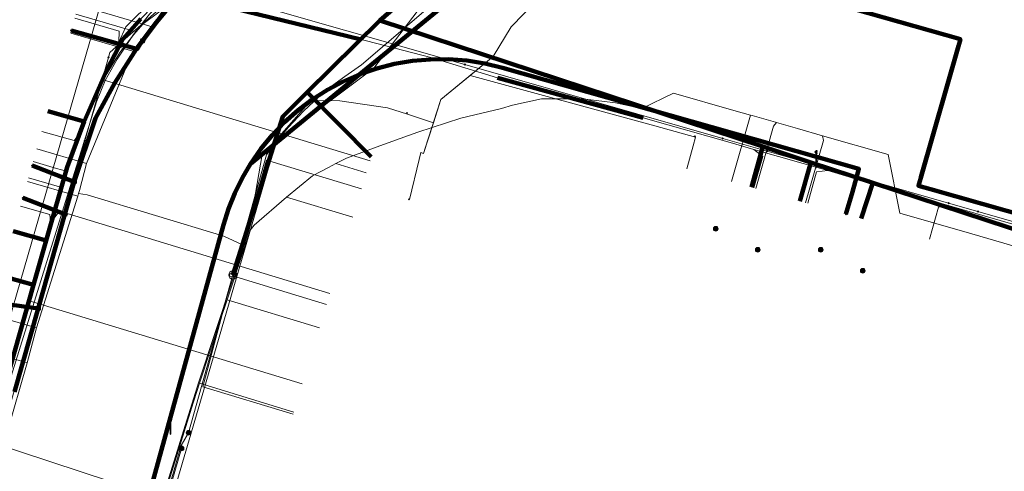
# Model space of a CAD drawing. Extents: x 152558 to 154479, y 462974 to 463683.
# Tile 328 of 638: x 154139 to 154186, y 463078 to 463100. Entities that reach past the tile are written whole.
import ezdxf
from ezdxf.lldxf.tags import DXFTag

# ---------------------------------------------------------------- set-up
doc = ezdxf.new("R2010")
doc.units = 0
doc.header["$LTSCALE"] = 0.2
doc.layers.get('0').update_dxf_attribs({"linetype": 'CONTINUOUS'})
for name, color, linetype, lineweight in [('B-RO-KL-DATA_COAXIAAL_7_ZIGGO BV-G', 90, 'KL-DATA-N', 18), ('B-RO-KL-DATA_HULPSTUK_KPN BV-S', 90, 'CONTINUOUS', 25), ('B-RO-KL-DATA_HULPSTUK_REGGEFIBER OPERATOR BV-S', 90, 'CONTINUOUS', 25), ('B-RO-KL-DATA_HULPSTUK_ZIGGO BV-S', 90, 'CONTINUOUS', 25), ('B-RO-KL-DATA_KABELBED_KPN BV-G', 90, 'CONTINUOUS', 100), ('B-RO-KL-DATA_KABELBED_ZIGGO BV-G', 90, 'CONTINUOUS', 100), ('B-RO-KL-DATA_MANTELBUIS_PVC_1.1_KPN BV-G', 90, 'CONTINUOUS', 100), ('B-RO-KL-DATA_REGGEFIBER OPERATOR BV-G', 90, 'KL-DATA-N', 18), ('B-RO-KL-DATA_STEDIN NETBEHEER BV-G', 90, 'KL-DATA-N', 18), ('B-RO-KL-ET_LS_400 V_STEDIN NETBEHEER BV-G', 190, 'KL-LS-N', 18), ('B-RO-KL-ET_LS_GEMEENTE AMERSFOORT-S', 190, 'CONTINUOUS', 25), ('B-RO-KL-ET_MS_10 KV_STEDIN NETBEHEER BV-G', 130, 'KL-MS-N', 18), ('B-RO-KL-ET_MS_HULPSTUK_STEDIN NETBEHEER BV-S', 130, 'CONTINUOUS', 25), ('B-RO-KL-GAS_LD_KOPER_28_0.1 BAR_STEDIN NETBEHEER BV-G', 50, 'KL-GAS-LD-N', 18), ('B-RO-KL-GAS_LD_MANTELBUIS_ASBESTCEMENT_180_STEDIN NETBEHEER BV-G', 50, 'CONTINUOUS', 100), ('B-RO-KL-GAS_LD_MANTELBUIS_GRIJS GIETIJZER_118_STEDIN NETBEHEER BV-G', 50, 'CONTINUOUS', 100), ('B-RO-KL-GAS_LD_PE_32_0.1 BAR_STEDIN NETBEHEER BV-G', 50, 'KL-GAS-LD-N', 18), ('B-RO-KL-GAS_LD_PVC_110_0.1 BAR_STEDIN NETBEHEER BV-G', 50, 'KL-GAS-LD-N', 18), ('B-RO-KL-GAS_LD_PVC_63_0.1 BAR_STEDIN NETBEHEER BV-G', 50, 'KL-GAS-LD-N', 18), ('B-RO-KL-WATER_100_VITENS-G', 170, 'KL-WATER-N', 18), ('B-RO-KL-WATER_HULPSTUK_VITENS-S', 170, 'CONTINUOUS', 25)]:
    doc.layers.add(name, color=color, linetype=linetype, lineweight=lineweight)
doc.styles.add('NLCS-ISO', font='NLCS-ISO.ttf')
tags = doc.linetypes.add('KL-DATA-N', pattern='A,4,-1,[101,NLCS.SHX,S=0.5,R=0,X=0,Y=0],-1,4,-1,["D",Standard,S=1,R=0,X=-0.25,Y=-0.5],-1.5', length=12.5).pattern_tags.tags
tags[18] = DXFTag(74, 10)
tags = doc.linetypes.add('KL-GAS-LD-N', pattern='A,4,-1,[69,NLCS.SHX,S=0.5,R=0,X=0,Y=0],-1,4,-1,["L",Standard,S=1,R=0,X=0.25,Y=-0.5],-2', length=13).pattern_tags.tags
tags[18] = DXFTag(74, 10)
tags = doc.linetypes.add('KL-LS-N', pattern='A,4,-1,[103,NLCS.SHX,S=0.75,R=0,X=0,Y=0],-1,4,-1,["L",Standard,S=1,R=0,X=0,Y=-0.5],-2', length=13).pattern_tags.tags
tags[18] = DXFTag(74, 10)
tags = doc.linetypes.add('KL-MS-N', pattern='A,4,-1,[103,NLCS.SHX,S=0.75,R=0,X=0,Y=0],-1,4,-1,["M",Standard,S=1,R=0,X=0,Y=-0.5],-2', length=13).pattern_tags.tags
tags[18] = DXFTag(74, 10)
doc.linetypes.add('KL-WATER-N', pattern='A,7,-0.5,[168,NLCS.SHX,S=0.75,R=0,X=0.75,Y=0],-2', length=9.5)

# ---------------------------------------------------------------- blocks, each defined once
blk = doc.blocks.new('SKL-WTB_HULP_MOF-SO')
at = {"linetype": 'ByBlock', "lineweight": 18}
h = blk.add_hatch(color=0, dxfattribs=at)
h.dxf.hatch_style = 1
h.paths.add_polyline_path([(-0.5625, 0, 1), (0.5625, 0, 1)])
at = {"color": 0, "linetype": 'ByBlock', "lineweight": 18}
blk.add_circle((0, 0), 0.5625, dxfattribs=at)
at = {"color": 0, "linetype": 'ByBlock', "lineweight": 18, "style": 'NLCS-ISO', "flags": 1}
for tag, p in [('TYPE', (1.5, 0)), ('OMSCHRIJVING', (1.5, -3)), ('LABEL', (1.5, -1.5))]:
    blk.add_attdef(tag, p, '', height=1, dxfattribs=at)
blk = doc.blocks.new('SKL-WTB_HULP_OVERLENGTE-SO')
at = {"color": 0, "linetype": 'ByBlock', "lineweight": 18}
for centre, radius in [((0, 0), 1), ((-0.42, 0), 0.417), ((0.42, 0), 0.417)]:
    blk.add_circle(centre, radius, dxfattribs=at)
at = {"color": 0, "linetype": 'ByBlock', "lineweight": 18, "style": 'NLCS-ISO', "flags": 1}
for tag, p in [('TYPE', (1.5, 0)), ('OMSCHRIJVING', (1.5, -3)), ('LABEL', (1.5, -1.5))]:
    blk.add_attdef(tag, p, '', height=1, dxfattribs=at)
blk = doc.blocks.new('SKL-WTB_HULP_OVERIG-SO')
at = {"color": 0, "linetype": 'ByBlock', "lineweight": 18}
for points in [[(-0.14, 0.14), (0.14, -0.14)], [(0.14, 0.14), (-0.14, -0.14)]]:
    blk.add_lwpolyline(points, dxfattribs=at)
at = {"color": 0, "linetype": 'ByBlock', "lineweight": 18, "style": 'NLCS-ISO', "flags": 1}
for tag, p in [('TYPE', (1.5, 0)), ('OMSCHRIJVING', (1.5, -3)), ('LABEL', (1.5, -1.5))]:
    blk.add_attdef(tag, p, '', height=1, dxfattribs=at)
blk = doc.blocks.new('SKL-ET_LS_MAST-SO')
for p, q in [((-0.05, 2.07), (0.05, 2.07)), ((-0.05, -2), (0.05, -2))]:
    blk.add_line(p, q)
for points in [[(-0.18, 1.76), (-0.22, 1.76), (-0.22, 1.84), (-0.18, 1.84), (-0.18, 1.79)], [(-0.18, 1.49), (-0.22, 1.49), (-0.22, 1.57), (-0.18, 1.57), (-0.18, 1.52)], [(-0.18, 1.79), (-0.05, 1.79)], [(-0.18, 1.76), (-0.05, 1.76)], [(-0.18, 1.52), (-0.05, 1.52)], [(-0.18, 1.49), (-0.05, 1.49)], [(-0.05, -2), (-0.05, 2.07)], [(0.05, -2), (0.05, 2.07)], [(0.18, 1.92), (0.05, 1.92)], [(0.18, 1.89), (0.05, 1.89)], [(0.18, 1.66), (0.05, 1.66)], [(0.18, 1.63), (0.05, 1.63)], [(0.18, 1.39), (0.05, 1.39)], [(0.18, 1.36), (0.05, 1.36)], [(0.18, 1.89), (0.22, 1.89), (0.22, 1.97), (0.18, 1.97), (0.18, 1.92)], [(0.18, 1.63), (0.22, 1.63), (0.22, 1.71), (0.18, 1.71), (0.18, 1.66)], [(0.18, 1.36), (0.22, 1.36), (0.22, 1.44), (0.18, 1.44), (0.18, 1.39)]]:
    blk.add_lwpolyline(points)

msp = doc.modelspace()

# ---------------------------------------------------------------- linework, layer by layer
at = {"layer": 'B-RO-KL-DATA_COAXIAAL_7_ZIGGO BV-G', "flags": 128}
for points in [[(154170.866, 463111.48), (154170.537, 463111.856), (154165.028, 463118.151), (154159.966, 463113.72), (154157.048, 463111.166), (154153.829, 463108.349), (154147.306, 463102.639), (154147.009, 463102.379), (154146.3, 463101.747), (154145.613, 463101.095), (154144.946, 463100.421), (154144.689, 463100.145), (154144.536, 463099.981), (154144.3, 463099.728), (154143.676, 463099.014), (154143.69, 463099.036), (154142.914, 463097.559), (154142.211, 463096.046), (154141.827, 463095.1), (154141.583, 463094.501), (154141.03, 463092.927), (154140.555, 463091.328), (154140.02, 463089.443), (154139.419, 463087.327), (154137.462, 463080.43), (154136.52, 463077.114), (154135.591, 463073.866), (154133.953, 463074.34)], [(154170.866, 463111.48), (154170.537, 463111.856), (154165.028, 463118.151), (154159.966, 463113.72), (154157.048, 463111.166), (154153.829, 463108.349), (154147.306, 463102.639), (154147.009, 463102.379), (154146.3, 463101.747), (154145.613, 463101.095), (154144.946, 463100.421), (154144.689, 463100.145), (154144.536, 463099.981), (154144.3, 463099.728), (154143.676, 463099.014), (154143.69, 463099.036), (154142.914, 463097.559), (154142.211, 463096.046), (154141.827, 463095.1), (154141.583, 463094.501), (154141.03, 463092.927), (154140.555, 463091.328), (154140.02, 463089.443), (154139.419, 463087.327), (154137.462, 463080.43), (154136.52, 463077.114), (154134.885, 463077.577)], [(154170.866, 463111.48), (154170.537, 463111.856), (154165.028, 463118.151), (154159.966, 463113.72), (154157.048, 463111.166), (154153.829, 463108.349), (154147.306, 463102.639), (154147.009, 463102.379), (154146.3, 463101.747), (154145.613, 463101.095), (154144.946, 463100.421), (154144.689, 463100.145), (154144.536, 463099.981), (154144.3, 463099.728), (154143.676, 463099.014), (154143.69, 463099.036), (154142.914, 463097.559), (154142.211, 463096.046), (154141.827, 463095.1), (154141.583, 463094.501), (154141.03, 463092.927), (154140.555, 463091.328), (154140.02, 463089.443), (154139.419, 463087.327), (154137.462, 463080.43), (154135.843, 463080.888)], [(154170.866, 463111.48), (154170.537, 463111.856), (154165.028, 463118.151), (154159.966, 463113.72), (154157.048, 463111.166), (154153.829, 463108.349), (154147.306, 463102.639), (154147.009, 463102.379), (154146.3, 463101.747), (154145.613, 463101.095), (154144.946, 463100.421), (154144.689, 463100.145), (154144.536, 463099.981), (154144.3, 463099.728), (154143.676, 463099.014), (154143.69, 463099.036), (154142.914, 463097.559), (154142.211, 463096.046), (154141.827, 463095.1), (154141.583, 463094.501), (154141.03, 463092.927), (154140.555, 463091.328), (154140.02, 463089.443), (154139.419, 463087.327), (154137.836, 463087.775)], [(154170.866, 463111.48), (154170.537, 463111.856), (154165.028, 463118.151), (154159.966, 463113.72), (154157.048, 463111.166), (154153.829, 463108.349), (154147.306, 463102.639), (154147.009, 463102.379), (154146.3, 463101.747), (154145.613, 463101.095), (154144.946, 463100.421), (154144.689, 463100.145), (154144.536, 463099.981), (154144.3, 463099.728), (154143.676, 463099.014), (154143.69, 463099.036), (154142.914, 463097.559), (154142.211, 463096.046), (154141.827, 463095.1), (154141.583, 463094.501), (154141.03, 463092.927), (154140.555, 463091.328), (154140.02, 463089.443), (154138.452, 463089.887)], [(154170.866, 463111.48), (154170.537, 463111.856), (154165.028, 463118.151), (154159.966, 463113.72), (154157.048, 463111.166), (154153.829, 463108.349), (154147.306, 463102.639), (154147.009, 463102.379), (154146.3, 463101.747), (154145.613, 463101.095), (154144.946, 463100.421), (154144.689, 463100.145), (154144.536, 463099.981), (154144.3, 463099.728), (154143.676, 463099.014), (154143.69, 463099.036), (154142.914, 463097.559), (154142.211, 463096.046), (154141.827, 463095.1), (154140.102, 463095.589)], [(154170.866, 463111.48), (154170.537, 463111.856), (154169.998, 463111.396), (154169.606, 463110.991), (154169.254, 463110.55), (154168.948, 463110.076), (154168.689, 463109.575), (154167.231, 463109.734), (154155.902, 463099.91), (154152.455, 463096.493), (154155.499, 463093.423)], [(154170.866, 463111.48), (154170.537, 463111.856), (154169.998, 463111.396), (154169.606, 463110.991), (154169.254, 463110.55), (154168.948, 463110.076), (154168.689, 463109.575), (154167.231, 463109.734), (154155.902, 463099.91), (154152.455, 463096.493), (154155.499, 463093.423)], [(154170.866, 463111.48), (154170.537, 463111.856), (154169.998, 463111.396), (154169.606, 463110.991), (154169.254, 463110.55), (154168.948, 463110.076), (154168.689, 463109.575), (154167.231, 463109.734), (154155.902, 463099.91), (154152.455, 463096.493), (154155.499, 463093.423)], [(154170.866, 463111.48), (154170.537, 463111.856), (154169.998, 463111.396), (154169.606, 463110.991), (154169.254, 463110.55), (154168.948, 463110.076), (154168.689, 463109.575), (154167.231, 463109.734), (154155.902, 463099.91), (154152.455, 463096.493), (154155.499, 463093.423)], [(154170.866, 463111.48), (154170.537, 463111.856), (154169.998, 463111.396), (154169.606, 463110.991), (154169.254, 463110.55), (154168.948, 463110.076), (154168.689, 463109.575), (154167.231, 463109.734), (154155.902, 463099.91), (154152.455, 463096.493), (154155.499, 463093.423)], [(154170.866, 463111.48), (154170.537, 463111.856), (154169.998, 463111.396), (154169.606, 463110.991), (154169.254, 463110.55), (154168.948, 463110.076), (154168.689, 463109.575), (154167.231, 463109.734), (154155.902, 463099.91), (154152.455, 463096.493), (154155.499, 463093.423)], [(154170.866, 463111.48), (154170.537, 463111.856), (154169.998, 463111.396), (154169.606, 463110.991), (154169.254, 463110.55), (154168.948, 463110.076), (154168.689, 463109.575), (154167.231, 463109.734), (154155.902, 463099.91), (154174.148, 463093.908), (154176.428, 463093.157), (154179.377, 463092.187), (154178.819, 463090.489)], [(154170.866, 463111.48), (154170.537, 463111.856), (154169.998, 463111.396), (154169.606, 463110.991), (154169.254, 463110.55), (154168.948, 463110.076), (154168.689, 463109.575), (154167.231, 463109.734), (154155.902, 463099.91), (154174.148, 463093.908), (154176.428, 463093.157), (154175.902, 463091.315)], [(154170.866, 463111.48), (154170.537, 463111.856), (154169.998, 463111.396), (154169.606, 463110.991), (154169.254, 463110.55), (154168.948, 463110.076), (154168.689, 463109.575), (154167.231, 463109.734), (154155.902, 463099.91), (154174.148, 463093.908), (154173.596, 463091.977)], [(154170.866, 463111.48), (154170.537, 463111.856), (154169.998, 463111.396), (154169.606, 463110.991), (154169.254, 463110.55), (154168.948, 463110.076), (154168.689, 463109.575), (154167.231, 463109.734), (154155.902, 463099.91), (154174.148, 463093.908), (154173.596, 463091.977)]]:
    msp.add_lwpolyline(points, dxfattribs=at)
at = {"layer": 'B-RO-KL-DATA_KABELBED_KPN BV-G', "flags": 128}
for points in [[(154138.519, 463082.239), (154139.645, 463086.203), (154140.92, 463090.689), (154141.343, 463092.18), (154141.359, 463092.228), (154142.378, 463095.256), (154143.294, 463096.942), (154144.332, 463098.557), (154144.549, 463098.864), (154145.271, 463099.823), (154146.035, 463100.747), (154147.271, 463102.077), (154148.023, 463102.736), (154155.905, 463109.634), (154159.818, 463113.059), (154160.569, 463113.717), (154166.056, 463118.519), (154166.513, 463118.919), (154167.486, 463119.771), (154172.117, 463123.824), (154177.159, 463128.237), (154181.954, 463132.434), (154183.078, 463133.417), (154188.959, 463138.565)], [(154149.758, 463093.094), (154154.953, 463097.352), (154159.564, 463101.131), (154167.653, 463107.345), (154171.501, 463113.674), (154171.502, 463113.676)], [(154171.023, 463102.57), (154183.549, 463099.017), (154181.724, 463092.652), (154181.549, 463092.043), (154182.128, 463091.879), (154220.19, 463081.085)], [(154144.623, 463098.951), (154144.549, 463098.864), (154144.36, 463098.549), (154144.332, 463098.557), (154141.216, 463099.437)], [(154181.666, 463092.453), (154183.459, 463098.7)], [(154178.402, 463091.758), (154178.713, 463092.848), (154161.749, 463097.663), (154160.908, 463097.866), (154160.053, 463098), (154159.191, 463098.065), (154158.326, 463098.06), (154157.464, 463097.986), (154156.611, 463097.842), (154155.772, 463097.63), (154154.953, 463097.352), (154154.169, 463097.013), (154153.415, 463096.613), (154152.695, 463096.154), (154152.014, 463095.64), (154151.375, 463095.073), (154150.784, 463094.457), (154150.244, 463093.796), (154149.758, 463093.094)], [(154149.758, 463093.094), (154149.356, 463092.407), (154149.007, 463091.692), (154148.711, 463090.954), (154148.471, 463090.195), (154137.456, 463050.311), (154136.688, 463047.755), (154136.081, 463045.505)], [(154141.359, 463092.228), (154139.354, 463093.002)], [(154140.922, 463090.688), (154140.92, 463090.689), (154138.909, 463091.466)], [(154178.099, 463090.69), (154178.402, 463091.758)], [(154139.645, 463086.203), (154137.473, 463086.505)]]:
    msp.add_lwpolyline(points, dxfattribs=at)
at = {"layer": 'B-RO-KL-DATA_KABELBED_ZIGGO BV-G', "flags": 128}
for points in [[(154155.902, 463099.91), (154167.231, 463109.734), (154168.689, 463109.575), (154169.254, 463110.55), (154169.606, 463110.991), (154170.537, 463111.856)], [(154144.536, 463099.981), (154143.676, 463099.014), (154142.914, 463097.559), (154141.827, 463095.1)], [(154155.902, 463099.91), (154152.455, 463096.493)], [(154155.902, 463099.91), (154174.148, 463093.908)], [(154152.455, 463096.493), (154151.286, 463095.334), (154148.917, 463087.8)], [(154152.455, 463096.493), (154155.499, 463093.423)], [(154140.102, 463095.589), (154141.827, 463095.1)], [(154141.827, 463095.1), (154141.03, 463092.927), (154140.02, 463089.443)], [(154173.596, 463091.977), (154174.148, 463093.908)], [(154174.148, 463093.908), (154176.428, 463093.157)], [(154175.902, 463091.315), (154176.428, 463093.157)], [(154176.428, 463093.157), (154179.377, 463092.187)], [(154179.377, 463092.187), (154178.819, 463090.489)], [(154179.377, 463092.187), (154186.915, 463089.707)], [(154138.452, 463089.887), (154140.02, 463089.443)], [(154140.02, 463089.443), (154139.419, 463087.327)], [(154137.836, 463087.775), (154139.419, 463087.327)], [(154139.419, 463087.327), (154137.462, 463080.43)]]:
    msp.add_lwpolyline(points, dxfattribs=at)
at = {"layer": 'B-RO-KL-DATA_MANTELBUIS_PVC_1.1_KPN BV-G', "flags": 128}
msp.add_lwpolyline([(154181.666, 463092.453), (154183.459, 463098.7)], dxfattribs=at)
at = {"layer": 'B-RO-KL-DATA_REGGEFIBER OPERATOR BV-G', "flags": 128}
for points in [[(154157.322, 463091.39), (154157.777, 463093.296), (154157.866, 463093.623), (154157.981, 463093.585), (154158.189, 463094.227), (154158.398, 463094.867), (154158.608, 463095.508), (154158.819, 463096.149), (154161.309, 463098.193), (154162.165, 463099.6), (154167.618, 463105.218), (154168.351, 463106.128), (154168.209, 463107.12), (154168.376, 463108.816), (154169.909, 463111.641), (154183.333, 463123.348), (154201.165, 463138.97), (154218.119, 463153.726), (154229.824, 463163.905), (154231.974, 463165.292), (154233.83, 463165.949), (154238.598, 463169.994), (154239.32, 463170.899), (154240.404, 463172.907), (154242.053, 463174.535), (154258.968, 463189.648), (154266.431, 463195.981), (154280.019, 463207.925), (154283.851, 463211.328), (154283.87, 463211.567), (154273.68, 463223.041), (154268.54, 463229.04), (154263.4, 463235.039), (154258.261, 463241.039), (154253.122, 463247.039), (154237.353, 463265.397), (154237.262, 463266.07), (154239.312, 463267.859), (154243.979, 463272.236), (154244.599, 463273.031)], [(154160.211, 463097.292), (154161.309, 463098.193), (154162.165, 463099.6), (154167.618, 463105.218), (154168.351, 463106.128), (154168.209, 463107.12), (154168.376, 463108.816), (154169.909, 463111.641), (154183.333, 463123.348), (154201.165, 463138.97), (154218.119, 463153.726), (154229.824, 463163.905), (154231.974, 463165.292), (154233.83, 463165.949), (154238.598, 463169.994), (154239.32, 463170.899), (154240.404, 463172.907), (154242.053, 463174.535), (154258.968, 463189.648), (154266.431, 463195.981), (154280.019, 463207.925)], [(154130.599, 463054.21), (154131.967, 463059.239), (154135.958, 463072.991), (154137.175, 463076.891), (154139.12, 463083.62), (154139.569, 463085.286), (154141.527, 463091.549), (154141.569, 463091.682), (154141.612, 463091.816), (154141.95, 463093.11), (154144.157, 463098.444), (154145.073, 463099.614), (154145.864, 463100.822), (154149.096, 463104.478), (154149.91, 463105.453), (154152.124, 463107.312), (154155.339, 463110.114), (154160.502, 463114.689), (154164.808, 463118.442), (154168.431, 463121.654), (154173.173, 463125.828), (154177.187, 463129.31), (154181.313, 463132.952), (154183.576, 463134.96), (154184.161, 463135.506), (154185.18, 463136.326), (154203.689, 463152.534), (154207.398, 463155.851)], [(154144.157, 463098.444), (154145.073, 463099.614), (154141.561, 463100.63)], [(154141.2, 463099.299), (154144.157, 463098.444)], [(154141.95, 463093.11), (154144.157, 463098.444)], [(154158.456, 463095.044), (154158.819, 463096.149), (154160.211, 463097.292)], [(154160.211, 463097.292), (154169.005, 463094.896), (154170.942, 463094.363)], [(154157.221, 463095.451), (154156.279, 463095.76), (154154.003, 463096.081), (154152.619, 463096.098), (154151.012, 463094.261), (154147.528, 463082.342), (154145.114, 463074.126), (154145.473, 463073.025), (154146.589, 463071.486), (154147.352, 463070.934), (154147.936, 463070.586), (154142.036, 463050.195), (154140.101, 463043.655), (154140.241, 463043.198), (154140.826, 463042.831), (154150.671, 463039.793), (154160.907, 463036.755), (154172.196, 463033.396)], [(154157.221, 463095.451), (154158.456, 463095.044)], [(154157.322, 463091.39), (154157.777, 463093.296), (154157.866, 463093.623), (154157.981, 463093.585), (154158.456, 463095.044)], [(154170.529, 463092.852), (154170.832, 463093.94), (154170.942, 463094.363)], [(154139.583, 463093.795), (154141.95, 463093.11)], [(154149.378, 463089.239), (154150.514, 463093.27), (154155.035, 463091.897)], [(154141.569, 463091.682), (154141.612, 463091.816), (154141.95, 463093.11)], [(154139.133, 463092.241), (154141.527, 463091.549)], [(154139.569, 463085.286), (154141.527, 463091.549)], [(154141.527, 463091.549), (154141.569, 463091.682)], [(154141.569, 463091.682), (154141.981, 463091.618), (154148.48, 463089.651), (154149.378, 463089.239)], [(154148.903, 463087.756), (154149.378, 463089.239)], [(154148.903, 463087.756), (154147.476, 463082.481), (154151.779, 463081.173)], [(154148.903, 463087.756), (154153.366, 463086.4)], [(154137.31, 463085.94), (154139.569, 463085.286)], [(154139.12, 463083.62), (154139.569, 463085.286)], [(154136.83, 463084.283), (154139.12, 463083.62)], [(154137.175, 463076.891), (154139.12, 463083.62)]]:
    msp.add_lwpolyline(points, dxfattribs=at)
at = {"layer": 'B-RO-KL-DATA_STEDIN NETBEHEER BV-G', "flags": 128}
for points in [[(154242.874, 463274.277), (154242.835, 463274.243), (154242.034, 463274.806), (154240.615, 463273.551), (154234.417, 463268.683), (154243.771, 463257.324), (154250.135, 463250), (154259.586, 463238.553), (154276.453, 463218.748), (154275.309, 463214.458), (154257.641, 463199.341), (154234.666, 463179.355), (154204.969, 463153.634), (154200.123, 463149.042), (154188.763, 463138.792), (154147.074, 463102.304), (154146.027, 463101.324), (154144.944, 463100.207), (154144.186, 463099.242), (154143.409, 463098.074), (154142.831, 463097.058), (154142.417, 463096.035), (154137.673, 463080.848)], [(154137.351, 463079.87), (154147.425, 463076.556), (154146.928, 463075.145), (154147.167, 463075.044)]]:
    msp.add_lwpolyline(points, dxfattribs=at)
at = {"layer": 'B-RO-KL-ET_LS_400 V_STEDIN NETBEHEER BV-G', "flags": 128}
for points in [[(154145.319, 463076.419), (154147.271, 463082.666), (154149.696, 463089.955), (154150.309, 463093.53), (154151.575, 463094.61), (154155.62, 463097.639), (154158.299, 463101.157), (154172.137, 463113.261), (154177.44, 463117.916), (154181.751, 463121.701), (154186.489, 463125.86), (154191.296, 463130.08), (154195.043, 463133.369), (154199.85, 463137.588), (154204.093, 463141.312), (154209.396, 463145.967), (154211.706, 463147.995), (154213.42, 463149.22), (154215.941, 463151.453), (154220.728, 463155.694), (154223.898, 463158.502), (154229.246, 463163.239), (154232.082, 463165.746), (154239.719, 463173.051), (154240.857, 463172.957), (154242.956, 463174.843), (154243.782, 463175.584), (154247.205, 463178.657), (154266.611, 463195.666), (154279.233, 463206.841), (154279.161, 463207.171), (154280.541, 463208.376), (154281.116, 463208.796), (154281.759, 463209.108), (154282.447, 463209.303), (154283.157, 463209.374), (154283.87, 463209.32), (154284.562, 463209.14), (154285.211, 463208.843), (154286.159, 463208.184), (154290.295, 463203.256), (154298.457, 463193.544), (154301.961, 463189.375), (154303.12, 463187.997), (154304.975, 463185.789), (154305.686, 463186.387), (154310.164, 463189.762), (154310.852, 463190.341), (154313.968, 463191.133), (154314.464, 463191.942), (154320.18, 463196.75)], [(154145.367, 463076.406), (154147.026, 463081.713), (154147.056, 463081.808), (154147.318, 463082.648), (154148.378, 463085.833), (154148.577, 463086.431), (154148.64, 463086.623), (154148.748, 463086.947), (154149.744, 463089.941), (154149.921, 463090.174), (154151.472, 463091.508), (154152.704, 463092.524), (154153.458, 463092.914), (154153.814, 463093.098), (154153.94, 463093.163), (154154.328, 463093.364), (154155.916, 463093.942), (154157.269, 463094.441), (154157.725, 463094.59), (154159.761, 463095.255), (154161.695, 463095.72), (154162.226, 463095.886), (154163.598, 463096.174), (154165.558, 463096.174), (154167.126, 463095.991), (154168.387, 463095.728), (154169.885, 463096.458), (154172.763, 463095.634), (154173.549, 463095.41), (154173.638, 463095.384), (154174.737, 463095.069), (154174.798, 463095.051), (154175.798, 463094.765), (154176.983, 463094.426), (154180.107, 463093.532), (154180.661, 463090.742), (154184.085, 463089.753), (154187.413, 463088.791), (154189.889, 463088.075), (154195.96, 463086.321), (154198.007, 463085.731), (154201.751, 463084.683), (154205.016, 463083.769), (154205.03, 463083.765), (154206.787, 463083.273), (154207.834, 463082.98), (154211.099, 463082.066), (154211.527, 463081.946), (154212.731, 463081.609), (154215.995, 463080.695), (154217.537, 463080.263), (154219.741, 463079.646), (154222.07, 463078.994), (154225.096, 463078.313), (154225.228, 463078.283), (154230.925, 463077.001), (154231.292, 463076.918), (154232.348, 463078.633), (154235.406, 463083.598), (154237.291, 463086.659), (154237.424, 463086.948), (154237.629, 463087.648), (154237.797, 463088.717), (154237.965, 463089.4), (154238.123, 463089.808), (154238.639, 463091.281), (154239.23, 463092.97), (154240.391, 463096.286), (154241.008, 463098.048), (154242.489, 463102.279), (154243.097, 463104.016), (154243.954, 463106.464), (154244.382, 463107.687), (154244.821, 463108.939), (154245.187, 463109.985), (154246.283, 463113.114), (154246.356, 463113.323), (154246.959, 463115.044), (154246.965, 463115.062), (154248.273, 463118.805), (154248.281, 463118.829), (154248.75, 463120.178), (154249.044, 463121.026), (154249.801, 463123.207), (154250.307, 463124.662), (154251.119, 463127.001), (154251.153, 463127.097), (154252.131, 463129.916), (154252.711, 463131.585), (154252.884, 463132.082), (154254.034, 463135.395), (154254.649, 463137.164), (154255.931, 463140.856), (154256.101, 463141.346), (154256.724, 463143.138), (154257.676, 463145.88), (154257.873, 463146.447)], [(154145.93, 463075.321), (154145.809, 463075.355), (154144.85, 463071.42), (154135.626, 463074.036), (154136.341, 463076.64), (154136.661, 463077.815), (154137.258, 463080.005), (154137.821, 463081.803), (154138.269, 463083.234), (154138.655, 463084.476), (154139.046, 463085.854), (154140.328, 463090.377), (154140.778, 463091.965), (154140.996, 463092.735), (154141.367, 463094.046), (154142.213, 463096.04), (154142.794, 463097.157), (154143.525, 463098.386), (154144.196, 463099.244), (154144.31, 463099.373), (154144.636, 463099.744), (154145.396, 463100.309), (154147.47, 463101.852), (154149.566, 463103.75), (154151.55, 463105.547), (154152.707, 463106.595), (154154.79, 463108.482), (154156.284, 463109.783), (154158.908, 463112.067), (154160.54, 463113.488), (154165.365, 463117.69), (154167.756, 463119.771), (154169.126, 463120.964), (154170.682, 463122.319), (154173.382, 463124.67), (154174.003, 463125.211), (154176.246, 463127.163), (154177.693, 463128.421), (154178.736, 463129.324), (154181.465, 463131.684), (154181.805, 463131.979), (154181.983, 463132.133), (154183.325, 463133.294), (154184.839, 463134.604), (154185.217, 463134.931), (154186.567, 463136.099), (154186.798, 463136.299), (154187.868, 463137.225), (154191.419, 463140.303)], [(154141.816, 463101.51), (154142.774, 463101.224), (154137.952, 463084.561), (154134.92, 463071.744), (154134.372, 463069.816)], [(154141.438, 463100.205), (154144.31, 463099.373)], [(154172.648, 463092.248), (154173.549, 463095.41)], [(154173.802, 463091.919), (154174.647, 463094.887), (154174.798, 463095.051)], [(154176.179, 463091.241), (154177.024, 463094.206), (154176.983, 463094.426)], [(154139.409, 463093.194), (154140.515, 463092.874)], [(154140.515, 463092.874), (154140.996, 463092.735)], [(154155.266, 463092.657), (154153.814, 463093.098)], [(154139.187, 463092.426), (154140.778, 463091.965)], [(154154.627, 463090.553), (154151.472, 463091.508)], [(154153.029, 463085.29), (154148.64, 463086.623)], [(154151.812, 463081.283), (154147.318, 463082.648)]]:
    msp.add_lwpolyline(points, dxfattribs=at)
at = {"layer": 'B-RO-KL-ET_MS_10 KV_STEDIN NETBEHEER BV-G', "flags": 128}
for points in [[(154247.68, 463254.021), (154261.232, 463238.018), (154275.806, 463220.418), (154276.127, 463219.813), (154276.389, 463219.017), (154276.513, 463218.293), (154276.482, 463217.511), (154276.374, 463216.859), (154276.189, 463216.237), (154275.926, 463215.701), (154275.509, 463215.035), (154275.17, 463214.659), (154274.894, 463214.419), (154280.251, 463208.055), (154232.044, 463166.243), (154211.306, 463148.443), (154167.612, 463109.805), (154158.537, 463100.791), (154155.041, 463097.794), (154154.237, 463097.249), (154153.612, 463096.778), (154153.002, 463096.279), (154152.276, 463095.591), (154151.566, 463094.831), (154150.979, 463094.143), (154150.511, 463093.518), (154146.808, 463080.295)], [(154146.808, 463080.295), (154146.458, 463079.694), (154144.834, 463074.083), (154144.516, 463073.613), (154144.168, 463073.478), (154143.579, 463073.546), (154136.746, 463075.493), (154134.972, 463069.254), (154129.785, 463052.2), (154128.127, 463046.407), (154128.357, 463046.092), (154129.081, 463045.949), (154135.802, 463043.849), (154137.26, 463043.283), (154137.445, 463043.098), (154137.582, 463042.714), (154137.699, 463041.468), (154135.808, 463035.043), (154135.449, 463034.258), (154134.836, 463033.651), (154133.337, 463032.923), (154129.64, 463034.015), (154129.317, 463033.828), (154129.22, 463033.412), (154121.981, 463005.428), (154121.556, 463004.721), (154120.988, 463004.21), (154119.801, 463003.383), (154118.917, 463002.571), (154113.603, 462984.592)], [(154146.468, 463079.548), (154144.883, 463074.072), (154144.848, 463073.868), (154144.852, 463073.665), (154144.894, 463073.473), (154145.001, 463073.225), (154146.72, 463072.587)]]:
    msp.add_lwpolyline(points, dxfattribs=at)
at = {"layer": 'B-RO-KL-GAS_LD_KOPER_28_0.1 BAR_STEDIN NETBEHEER BV-G', "flags": 128}
for points in [[(154155.441, 463093.232), (154142.694, 463097.103)], [(154153.527, 463086.928), (154140.658, 463090.833), (154140.323, 463090.412)], [(154152.218, 463082.622), (154139.173, 463086.586)]]:
    msp.add_lwpolyline(points, dxfattribs=at)
at = {"layer": 'B-RO-KL-GAS_LD_MANTELBUIS_ASBESTCEMENT_180_STEDIN NETBEHEER BV-G', "flags": 128}
msp.add_lwpolyline([(154146.478, 463101.103), (154155.026, 463099.011)], dxfattribs=at)
at = {"layer": 'B-RO-KL-GAS_LD_MANTELBUIS_GRIJS GIETIJZER_118_STEDIN NETBEHEER BV-G', "flags": 128}
msp.add_lwpolyline([(154161.505, 463097.181), (154168.45, 463095.282)], dxfattribs=at)
at = {"layer": 'B-RO-KL-GAS_LD_PE_32_0.1 BAR_STEDIN NETBEHEER BV-G', "flags": 128}
for points in [[(154141.383, 463100.013), (154143.507, 463099.398), (154143.492, 463098.882)], [(154139.826, 463094.635), (154141.356, 463094.192), (154141.725, 463094.606)], [(154173.705, 463091.946), (154174.133, 463093.445), (154173.706, 463093.776)], [(154176.275, 463091.214), (154176.702, 463092.71), (154177.238, 463092.764)], [(154138.798, 463091.081), (154140.194, 463090.677), (154140.242, 463090.143)], [(154182.075, 463089.507), (154182.499, 463091.035), (154183.032, 463091.089)]]:
    msp.add_lwpolyline(points, dxfattribs=at)
at = {"layer": 'B-RO-KL-GAS_LD_PVC_110_0.1 BAR_STEDIN NETBEHEER BV-G', "flags": 128}
msp.add_lwpolyline([(154127.854, 463046.779), (154129.2, 463051.497), (154131.217, 463058.687), (154131.422, 463059.43), (154132.334, 463062.737), (154132.416, 463063.034), (154134.523, 463070.366), (154134.93, 463071.775), (154135.116, 463072.419), (154136.237, 463075.814), (154136.448, 463076.453), (154136.686, 463077.372), (154137.862, 463081.906), (154138.185, 463083.154), (154138.732, 463085.077), (154138.819, 463085.375), (154139.1, 463086.343), (154139.173, 463086.586), (154139.234, 463086.79), (154139.618, 463088.068), (154140.218, 463090.063), (154140.242, 463090.143), (154140.323, 463090.412), (154141.033, 463092.771), (154141.341, 463093.588), (154141.725, 463094.606), (154142.126, 463095.669), (154142.521, 463096.717), (154142.694, 463097.103), (154142.746, 463097.219), (154143.492, 463098.882), (154143.818, 463099.608), (154145.124, 463100.908), (154145.639, 463101.42)], dxfattribs=at)
at = {"layer": 'B-RO-KL-GAS_LD_PVC_63_0.1 BAR_STEDIN NETBEHEER BV-G', "flags": 128}
msp.add_lwpolyline([(154145.639, 463101.42), (154145.844, 463101.257), (154154.781, 463099.071), (154158.404, 463098.134), (154161.505, 463097.181), (154168.449, 463095.282), (154172.581, 463094.098), (154173.706, 463093.776), (154177.238, 463092.764), (154178.242, 463092.474), (154183.032, 463091.089), (154184.833, 463090.568), (154188.345, 463089.559), (154189.687, 463089.181), (154194.242, 463087.897), (154194.937, 463087.701), (154197.061, 463087.102), (154200.037, 463086.263), (154200.574, 463086.112), (154201.656, 463085.81), (154202.665, 463085.528), (154205.312, 463084.789), (154206.537, 463084.447), (154207.555, 463084.163), (154209.059, 463083.743), (154211.361, 463083.1), (154212.152, 463082.879), (154212.406, 463082.808), (154215.204, 463082.047), (154216.952, 463081.572), (154218.037, 463081.277), (154219.457, 463080.891), (154220.681, 463080.558), (154222.398, 463080.092), (154223.262, 463079.926), (154226.938, 463079.217), (154227.507, 463079.387), (154229.662, 463080.02), (154230.164, 463080.167), (154230.226, 463080.199), (154232.323, 463081.279), (154232.66, 463081.58), (154233.485, 463082.315), (154234.848, 463083.528), (154237.259, 463089.783), (154237.754, 463091.21), (154238.864, 463094.408), (154239.776, 463097.035), (154240.031, 463097.77), (154241.374, 463101.611), (154241.736, 463102.636), (154242.924, 463106.005), (154243.447, 463107.487), (154243.74, 463108.317), (154244.391, 463110.162), (154245.228, 463112.556), (154245.55, 463113.48), (154245.697, 463113.902), (154246.256, 463115.505), (154246.82, 463117.123), (154247.509, 463119.101), (154247.53, 463119.161), (154247.954, 463120.376), (154248.142, 463120.917), (154248.833, 463122.898), (154249.695, 463125.302), (154249.75, 463125.455), (154251.705, 463130.887), (154251.821, 463131.209), (154253.445, 463135.72), (154253.704, 463136.442), (154255.493, 463141.467), (154255.601, 463141.77), (154257.394, 463146.805), (154257.27, 463147.098), (154255.695, 463150.896), (154254.646, 463152.615), (154254.554, 463152.72), (154252.378, 463155.226), (154251.544, 463156.186), (154248.435, 463159.771), (154247.048, 463161.371), (154244.222, 463164.671), (154242.936, 463166.174), (154240.543, 463168.971), (154237.952, 463171.999), (154232.81, 463177.717)], dxfattribs=at)
at = {"layer": 'B-RO-KL-WATER_100_VITENS-G', "flags": 128}
for points in [[(154141.679, 463093.518), (154141.869, 463094.188), (154142.991, 463098.153), (154143.058, 463098.389), (154143.682, 463098.936), (154147.068, 463101.899), (154147.48, 463102.26)], [(154147.809, 463101.884), (154148.503, 463101.091), (154159.954, 463097.812), (154172.23, 463094.298), (154174.344, 463093.693), (154177.116, 463092.899), (154179.229, 463092.294), (154182.984, 463091.219)], [(154128.337, 463046.385), (154130.684, 463054.674), (154130.857, 463055.287), (154131.282, 463056.788), (154136.078, 463073.732), (154137.042, 463077.139), (154138.501, 463082.292), (154139.623, 463086.257), (154140.746, 463090.223), (154141.213, 463091.871), (154141.679, 463093.518)], [(154182.984, 463091.219), (154184.38, 463090.819), (154190.19, 463089.156), (154196.264, 463087.417), (154198.237, 463086.852), (154202.075, 463085.754), (154205.235, 463084.849), (154208.149, 463084.015), (154208.69, 463083.86), (154211.31, 463083.11), (154213.036, 463082.616), (154216.195, 463081.711), (154220.034, 463080.612), (154223.362, 463079.659), (154230.272, 463080.788)]]:
    msp.add_lwpolyline(points, dxfattribs=at)

# ---------------------------------------------------------------- block references
at = {"layer": 'B-RO-KL-DATA_HULPSTUK_KPN BV-S', "xscale": 0.2, "yscale": 0.2, "zscale": 0.2}
for name, p in [('SKL-WTB_HULP_OVERIG-SO', (154141.216, 463099.437)), ('SKL-WTB_HULP_MOF-SO', (154144.623, 463098.951)), ('SKL-WTB_HULP_OVERIG-SO', (154144.623, 463098.951)), ('SKL-WTB_HULP_OVERIG-SO', (154139.354, 463093.002)), ('SKL-WTB_HULP_OVERIG-SO', (154149.758, 463093.094)), ('SKL-WTB_HULP_OVERIG-SO', (154149.758, 463093.094)), ('SKL-WTB_HULP_OVERIG-SO', (154149.758, 463093.094)), ('SKL-WTB_HULP_MOF-SO', (154141.359, 463092.228)), ('SKL-WTB_HULP_OVERIG-SO', (154141.359, 463092.228)), ('SKL-WTB_HULP_OVERIG-SO', (154138.909, 463091.466)), ('SKL-WTB_HULP_OVERIG-SO', (154178.402, 463091.758)), ('SKL-WTB_HULP_OVERIG-SO', (154178.402, 463091.758)), ('SKL-WTB_HULP_MOF-SO', (154140.922, 463090.688)), ('SKL-WTB_HULP_OVERIG-SO', (154140.922, 463090.688)), ('SKL-WTB_HULP_OVERIG-SO', (154178.099, 463090.69)), ('SKL-WTB_HULP_MOF-SO', (154171.9, 463090)), ('SKL-WTB_HULP_MOF-SO', (154173.9, 463089)), ('SKL-WTB_HULP_MOF-SO', (154176.9, 463089)), ('SKL-WTB_HULP_MOF-SO', (154178.9, 463088)), ('SKL-WTB_HULP_MOF-SO', (154139.645, 463086.203)), ('SKL-WTB_HULP_OVERIG-SO', (154139.645, 463086.203))]:
    msp.add_blockref(name, p, dxfattribs=at)
at = {"layer": 'B-RO-KL-DATA_HULPSTUK_REGGEFIBER OPERATOR BV-S', "xscale": 0.2, "yscale": 0.2, "zscale": 0.2}
for p in [(154157.2, 463095.5), (154170.9, 463094.4), (154157.3, 463091.4)]:
    msp.add_blockref('SKL-WTB_HULP_OVERIG-SO', p, dxfattribs=at)
at = {"layer": 'B-RO-KL-DATA_HULPSTUK_ZIGGO BV-S', "xscale": 0.2, "yscale": 0.2, "zscale": 0.2}
msp.add_blockref('SKL-WTB_HULP_OVERLENGTE-SO', (154148.917, 463087.8), dxfattribs=at)
at = {"layer": 'B-RO-KL-ET_LS_GEMEENTE AMERSFOORT-S', "xscale": 0.2, "yscale": 0.2, "zscale": 0.2}
for p in [(154176.683, 463093.311), (154145.952, 463080.636)]:
    msp.add_blockref('SKL-ET_LS_MAST-SO', p, dxfattribs=at)
at = {"layer": 'B-RO-KL-ET_MS_HULPSTUK_STEDIN NETBEHEER BV-S', "xscale": 0.2, "yscale": 0.2, "zscale": 0.2}
for p in [(154146.808, 463080.295), (154146.468, 463079.548)]:
    msp.add_blockref('SKL-WTB_HULP_MOF-SO', p, dxfattribs=at)
at = {"layer": 'B-RO-KL-WATER_HULPSTUK_VITENS-S', "xscale": 0.2, "yscale": 0.2, "zscale": 0.2}
for p in [(154143.682, 463098.936), (154142.991, 463098.153), (154159.954, 463097.812), (154159.954, 463097.812), (154159.954, 463097.812), (154159.954, 463097.812), (154159.954, 463097.812), (154141.869, 463094.188), (154172.23, 463094.298), (154174.344, 463093.693), (154141.679, 463093.518), (154177.116, 463092.899), (154179.229, 463092.294), (154141.213, 463091.871), (154182.984, 463091.219), (154184.38, 463090.819), (154140.746, 463090.223), (154139.623, 463086.257)]:
    msp.add_blockref('SKL-WTB_HULP_OVERIG-SO', p, dxfattribs=at)

doc.saveas('drawing.dxf')
